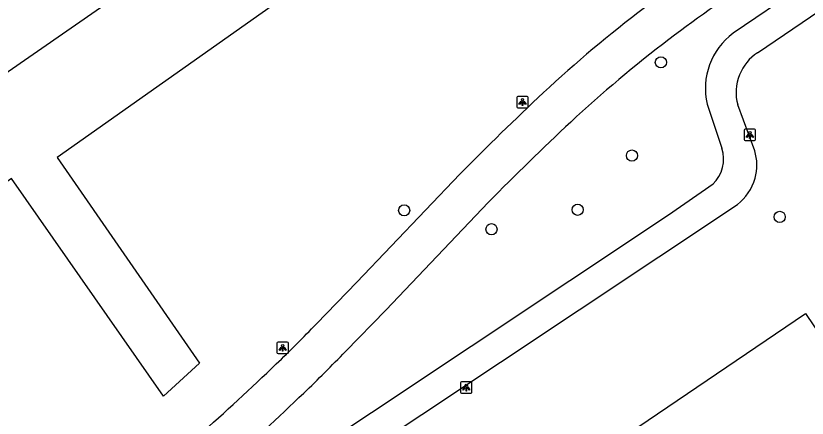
# Model space of a CAD drawing. Extents: x 157466 to 158888, y 383063 to 384677.
# Drawn here: x 157885.9 to 157955, y 383708.1 to 383743.2 of the extents above; entities that cross this region are included whole.
import ezdxf

# ---------------------------------------------------------------- set-up
doc = ezdxf.new("R2010")
doc.units = 0
for name, color, linetype in [('IMGEO_Boom', 7, 'Continuous'), ('IMGEO_Fietspad_gesloten', 7, 'Continuous'), ('IMGEO_Groenvoorziening', 7, 'Continuous'), ('IMGEO_Lichtpunt', 7, 'Continuous'), ('IMGEO_Pand', 7, 'Continuous'), ('IMGEO_Voetpad_halfverhard', 7, 'Continuous')]:
    doc.layers.add(name, color=color, linetype=linetype)

msp = doc.modelspace()

# ---------------------------------------------------------------- linework, layer by layer
at = {"layer": 'IMGEO_Boom'}
for centre in [(157942.265, 383739.143), (157939.735, 383731.004), (157919.829, 383726.219), (157934.989, 383726.267), (157952.649, 383725.647), (157927.462, 383724.569)]:
    msp.add_circle(centre, 0.489, dxfattribs=at)
at = {"layer": 'IMGEO_Fietspad_gesloten'}
for points in [[(157924.703, 383729.393), (157915.702, 383719.94), (157912.167, 383716.32)], [(157914.7, 383713.904), (157918.222, 383717.51), (157927.191, 383726.931)]]:
    msp.add_lwpolyline(points, dxfattribs=at)
for centre, radius, start, end in [((158002.002, 383664.494), 96.738, 121.68559, 127.60385), ((158010.504, 383651.883), 115.421, 127.1273, 132.85408), ((158010.117, 383652.35), 111.316, 127.09842, 132.87131), ((158117.831, 383538.265), 271.713, 133.15038, 135.29828), ((158116.11, 383540.025), 265.753, 133.14295, 135.30686), ((157841.014, 383784.173), 98.32, 313.46082, 316.36001), ((157840.918, 383784.281), 101.964, 313.45835, 316.35287), ((157787.811, 383837.338), 173.518, 311.10144, 314.13695), ((157787.85, 383837.295), 176.959, 311.10099, 314.12423)]:
    msp.add_arc(centre, radius, start, end, dxfattribs=at)
at = {"layer": 'IMGEO_Groenvoorziening'}
for points in [[(157935.241, 383772.994), (157884.438, 383737.785), (157867.234, 383761.672), (157846.427, 383747.463)], [(157936.919, 383770.631), (157931.021, 383760.172), (157916.616, 383750), (157889.492, 383730.847), (157901.945, 383712.881), (157898.786, 383709.993), (157885.522, 383728.992), (157839.994, 383696.696), (157835.48, 383702.88)]]:
    msp.add_lwpolyline(points, dxfattribs=at)
at = {"layer": 'IMGEO_Lichtpunt'}
for p, q in [((157930.575, 383736.175), (157929.767, 383736.175)), ((157930.575, 383736.175), (157929.767, 383736.175)), ((157929.673, 383736.08), (157929.673, 383735.273)), ((157929.673, 383736.08), (157929.673, 383735.273)), ((157930.669, 383735.273), (157930.669, 383736.08)), ((157930.669, 383735.273), (157930.669, 383736.08)), ((157929.767, 383735.179), (157930.575, 383735.179)), ((157929.767, 383735.179), (157930.575, 383735.179)), ((157949.542, 383733.212), (157949.542, 383732.405)), ((157949.542, 383733.212), (157949.542, 383732.405)), ((157950.444, 383733.307), (157949.636, 383733.307)), ((157950.444, 383733.307), (157949.636, 383733.307)), ((157950.538, 383732.405), (157950.538, 383733.212)), ((157950.538, 383732.405), (157950.538, 383733.212)), ((157949.636, 383732.311), (157950.444, 383732.311)), ((157949.636, 383732.311), (157950.444, 383732.311)), ((157909.617, 383714.709), (157908.809, 383714.709)), ((157909.617, 383714.709), (157908.809, 383714.709)), ((157908.715, 383714.614), (157908.715, 383713.807)), ((157908.715, 383714.614), (157908.715, 383713.807)), ((157909.711, 383713.807), (157909.711, 383714.614)), ((157909.711, 383713.807), (157909.711, 383714.614)), ((157908.809, 383713.713), (157909.617, 383713.713)), ((157908.809, 383713.713), (157909.617, 383713.713)), ((157925.662, 383711.242), (157924.854, 383711.242)), ((157925.662, 383711.242), (157924.854, 383711.242)), ((157924.76, 383711.147), (157924.76, 383710.34)), ((157924.76, 383711.147), (157924.76, 383710.34)), ((157925.756, 383710.34), (157925.756, 383711.147)), ((157925.756, 383710.34), (157925.756, 383711.147)), ((157924.854, 383710.246), (157925.662, 383710.246)), ((157924.854, 383710.246), (157925.662, 383710.246))]:
    msp.add_line(p, q, dxfattribs=at)
for points in [[(157930.047, 383735.744), (157930.086, 383735.716), (157929.898, 383735.454), (157929.86, 383735.481), (157930.047, 383735.744)], [(157930.149, 383735.696), (157930.196, 383735.696), (157930.196, 383735.374), (157930.149, 383735.374), (157930.149, 383735.696)], [(157930.259, 383735.716), (157930.297, 383735.743), (157930.484, 383735.481), (157930.445, 383735.453), (157930.259, 383735.716)], [(157949.916, 383732.876), (157949.955, 383732.848), (157949.767, 383732.586), (157949.729, 383732.613), (157949.916, 383732.876)], [(157950.018, 383732.828), (157950.065, 383732.828), (157950.065, 383732.506), (157950.018, 383732.506), (157950.018, 383732.828)], [(157950.128, 383732.848), (157950.166, 383732.875), (157950.353, 383732.613), (157950.314, 383732.585), (157950.128, 383732.848)], [(157909.089, 383714.278), (157909.128, 383714.25), (157908.94, 383713.988), (157908.902, 383714.015), (157909.089, 383714.278)], [(157909.191, 383714.23), (157909.238, 383714.23), (157909.238, 383713.908), (157909.191, 383713.908), (157909.191, 383714.23)], [(157909.301, 383714.25), (157909.339, 383714.277), (157909.526, 383714.015), (157909.487, 383713.987), (157909.301, 383714.25)], [(157925.134, 383710.811), (157925.173, 383710.783), (157924.985, 383710.521), (157924.947, 383710.548), (157925.134, 383710.811)], [(157925.236, 383710.763), (157925.283, 383710.763), (157925.283, 383710.441), (157925.236, 383710.441), (157925.236, 383710.763)], [(157925.346, 383710.783), (157925.384, 383710.81), (157925.571, 383710.548), (157925.532, 383710.52), (157925.346, 383710.783)]]:
    msp.add_lwpolyline(points, dxfattribs=at)
for centre in [(157930.172, 383735.878), (157950.041, 383733.01), (157909.214, 383714.412), (157925.259, 383710.945)]:
    msp.add_circle(centre, 0.0994, dxfattribs=at)
for centre, start, end in [((157929.767, 383736.08), 90, 180), ((157929.767, 383736.08), 90, 180), ((157930.575, 383736.08), 0, 90), ((157930.575, 383736.08), 0, 90), ((157929.767, 383735.273), 180, 270), ((157929.767, 383735.273), 180, 270), ((157930.575, 383735.273), 270, 0), ((157930.575, 383735.273), 270, 360), ((157949.636, 383733.212), 90, 180), ((157949.636, 383733.212), 90, 180), ((157950.444, 383733.212), 0, 90), ((157950.444, 383733.212), 0, 90), ((157949.636, 383732.405), 180, 270), ((157949.636, 383732.405), 180, 270), ((157950.444, 383732.405), 270, 0), ((157950.444, 383732.405), 270, 360), ((157908.809, 383714.614), 90, 180), ((157908.809, 383714.614), 90, 180), ((157909.617, 383714.614), 0, 90), ((157909.617, 383714.614), 0, 90), ((157908.809, 383713.807), 180, 270), ((157908.809, 383713.807), 180, 270), ((157909.617, 383713.807), 270, 0), ((157909.617, 383713.807), 270, 360), ((157924.854, 383711.147), 90, 180), ((157924.854, 383711.147), 90, 180), ((157925.662, 383711.147), 0, 90), ((157925.662, 383711.147), 0, 90), ((157924.854, 383710.34), 180, 270), ((157924.854, 383710.34), 180, 270), ((157925.662, 383710.34), 270, 0), ((157925.662, 383710.34), 270, 360)]:
    msp.add_arc(centre, 0.0946, start, end, dxfattribs=at)
at = {"layer": 'IMGEO_Pand'}
msp.add_lwpolyline([(157940.25, 383707.289), (157954.914, 383717.201), (157960.992, 383708.208), (157946.328, 383698.296)], dxfattribs=at)
at = {"layer": 'IMGEO_Voetpad_halfverhard'}
for points in [[(157950.71, 383739.988), (157965.419, 383750), (157997.722, 383771.987)], [(157953.117, 383747.991), (157954.668, 383745.864), (157954.431, 383745.691), (157948.585, 383741.682)], [(157946.312, 383735.496), (157947.601, 383731.641)], [(157950.47, 383731.43), (157948.988, 383735.42)], [(157946.819, 383728.506), (157942.929, 383725.795), (157899.722, 383697.07)], [(157900.671, 383694.616), (157948.946, 383726.721)]]:
    msp.add_lwpolyline(points, dxfattribs=at)
for centre, radius, start, end in [((157952.113, 383736.875), 5.963, 126.27643, 193.37261), ((157953.015, 383736.52), 4.164, 123.61598, 158.31493), ((157952.704, 383736.522), 3.876, 156.63157, 196.51588), ((157944.637, 383730.715), 3.105, 314.63886, 17.34886), ((157946.152, 383730.165), 4.5, 345.24292, 16.32543), ((157946.052, 383730.358), 4.648, 308.50781, 343.25332)]:
    msp.add_arc(centre, radius, start, end, dxfattribs=at)

doc.saveas('drawing.dxf')
